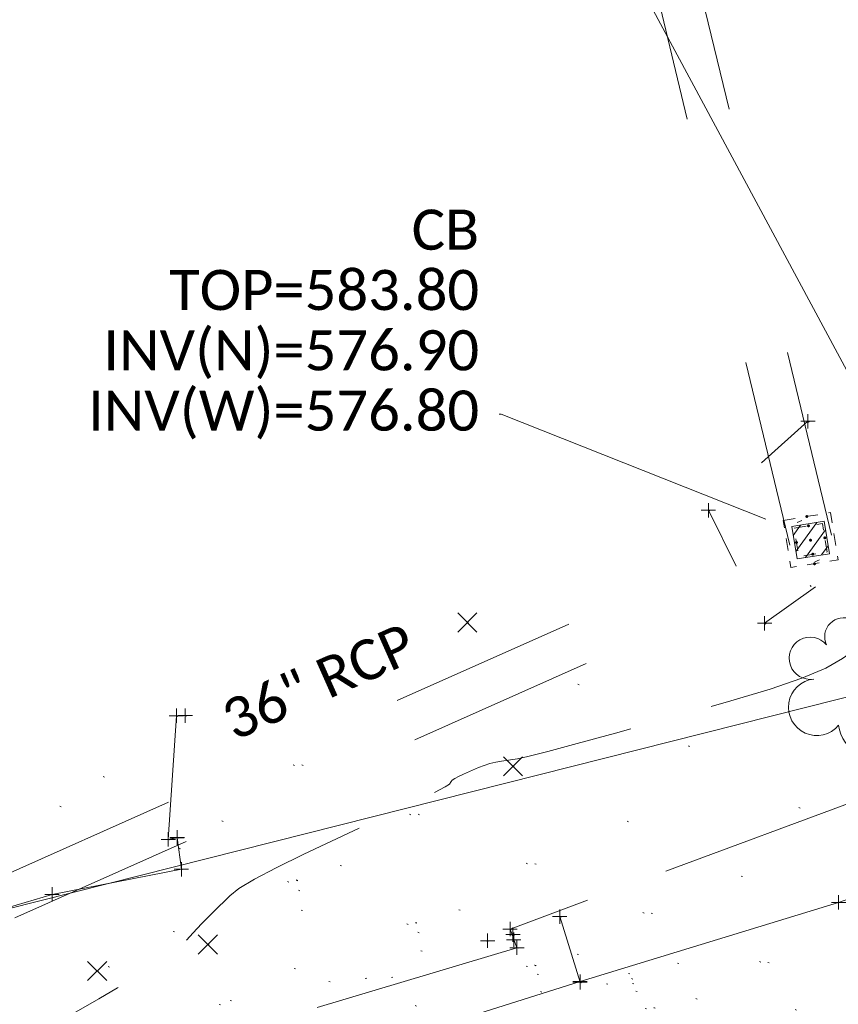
# Model space of a CAD drawing. Extents: x 413123 to 1465301, y 377724 to 504150.
# Tile 639 of 656: x 1463796 to 1463853, y 433999 to 434068. Entities that reach past the tile are written whole.
import ezdxf

# ---------------------------------------------------------------- set-up
doc = ezdxf.new("R2010")
doc.units = 0
doc.header["$MEASUREMENT"] = 0
for name, pattern in [('DGN Style 1', [8.732639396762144, 0.01453018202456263, -8.71810921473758]), ('DGN Style 2', [14.530182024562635, 8.71810921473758, -5.812072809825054]), ('DGN Style 3', [20.34225483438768, 14.53018202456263, -5.812072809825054]), ('DGN Style 4', [23.262821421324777, 11.62414561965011, -5.812072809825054, 0.01453018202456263, -5.812072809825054]), ('DGN Style 5', [10.171127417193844, 4.35905460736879, -5.812072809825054]), ('DGN Style 6', [27.636406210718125, 10.17112741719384, -5.812072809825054, 0.01453018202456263, -5.812072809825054, 0.01453018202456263, -5.812072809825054]), ('DGN Style 7', [29.06036404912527, 13.07716382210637, -5.812072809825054, 4.35905460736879, -5.812072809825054]), ('drainage01', [1.5999968, 0.8499983, -0.7499985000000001]), ('gasex', [0]), ('ohcombex', [0])]:
    doc.linetypes.add(name, pattern=pattern)
for name, color, linetype, lineweight in [('DR_X_Cells', 151, 'DGN Style 2', 0), ('DR_X_Cells (Construction)', 151, 'DGN Style 2', 0), ('DR_X_Storm_Sewer', 151, 'DGN Style 5', 0), ('DR_X_Text', 7, 'Continuous', 0), ('DT_X_Contour_Minor', 136, 'DGN Style 3', 0), ('DT_X_Terrain_Ground_Line', 92, 'DGN Style 3', 13), ('GK_Drainage_Nodes (Construction)', 7, 'Continuous', 53), ('PV_X_Curb', 120, 'DGN Style 1', 0), ('PV_X_EOP', 7, 'DGN Style 3', 0), ('RD_X_Concrete_Pad', 9, 'DGN Style 5', 0), ('SV_X_Random_Point (Construction)', 7, 'Continuous', 0), ('UT_X_Gas', 40, 'gasex', 0), ('UT_X_Overhead_Combined', 30, 'ohcombex', 0), ('VG_X_Cells', 3, 'Continuous', 0)]:
    doc.layers.add(name, color=color, linetype=linetype, lineweight=lineweight)
doc.layers.add('SV_Observation (Construction)', color=97, linetype='DGN Style 1', lineweight=0, transparency=0.9)
doc.layers.add('SV_X_Shot_Marker (Construction)', color=40, linetype='Continuous', lineweight=0, transparency=0.5)
doc.styles.add('X_Straight-Normal LS 0.50', font='calibril.ttf', dxfattribs={"height": 0.13999972})
doc.styles.add('X_Straight-Normal LS 0.50_0', font='calibril.ttf')
doc.dimstyles.new('X_Dec-0  Masked  Straight', dxfattribs={"dimtxt": 0.13999972, "dimasz": 0.13999972, "dimexe": 0.06999986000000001, "dimexo": 0.06999986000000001, "dimgap": 0.06999986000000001, "dimtad": 1, "dimdec": 0, "dimzin": 3, "dimdsep": 46, "dimtxsty": 'X_Straight-Normal LS 0.50_0', "dimcen": 0, "dimclrd": 7, "dimclre": 7, "dimaunit": 1, "dimadec": 4, "dimazin": 2, "dimtfac": 1, "dimtdec": 0, "dimtofl": 0, "dimtmove": 1, "dimatfit": 1, "dimfxl": 1, "dimtolj": 1, "dimtzin": 3, "dimlwd": 0, "dimlwe": 0, "dimarcsym": 0})

# ---------------------------------------------------------------- blocks, each defined once
blk = doc.blocks.new('SVPT_233')
at = {"layer": 'SV_X_Shot_Marker (Construction)', "transparency": 33554495}
for p, q in [((-0.02500000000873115, 0), (0.02499999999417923, 0)), ((0, 0.02499999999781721), (0, -0.02500000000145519))]:
    blk.add_line(p, q, dxfattribs=at)
blk.add_point((0, 0), dxfattribs=at)
blk = doc.blocks.new('SVPT_234')
at = {"layer": 'SV_X_Shot_Marker (Construction)', "transparency": 33554495}
for p, q in [((-0.02499999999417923, 0), (0.02499999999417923, 0)), ((0, 0.02500000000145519), (0, -0.02499999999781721))]:
    blk.add_line(p, q, dxfattribs=at)
blk.add_point((0, 0), dxfattribs=at)
blk = doc.blocks.new('SVPT_235')
at = {"layer": 'SV_X_Shot_Marker (Construction)', "transparency": 33554495}
for p, q in [((-0.02499999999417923, 3.637978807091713e-12), (0.02500000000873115, 3.637978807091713e-12)), ((0, 0.02500000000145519), (0, -0.02499999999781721))]:
    blk.add_line(p, q, dxfattribs=at)
blk.add_point((0, 3.637978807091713e-12), dxfattribs=at)
blk = doc.blocks.new('CB22B-X')
at = {"layer": 'DR_X_Cells', "color": 151, "linetype": 'Continuous', "lineweight": 0}
for p, q in [((-1.145831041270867, -0.6130853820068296), (0.6130853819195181, 1.145831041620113)), ((-1.145831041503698, 0.5182854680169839), (-0.5182854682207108, 1.145831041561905)), ((-0.5472058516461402, -1.145831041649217), (1.145831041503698, 0.5472058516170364)), ((0.584164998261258, -1.145831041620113), (1.145831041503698, -0.5841649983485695))]:
    blk.add_line(p, q, dxfattribs=at)
at = {"layer": 'DR_X_Cells', "color": 151, "linetype": 'drainage01', "lineweight": 0}
blk.add_3dface([(-1.666663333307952, 1.666663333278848), (1.666663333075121, 1.666663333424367), (1.666663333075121, -1.666663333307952), (-1.666663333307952, -1.666663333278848)], dxfattribs=at)
at = {"layer": 'DR_X_Cells', "color": 151, "linetype": 'Continuous', "lineweight": 0}
blk.add_3dface([(-1.145831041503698, 1.145831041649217), (1.145831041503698, 1.145831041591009), (1.145831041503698, -1.145831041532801), (-1.145831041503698, -1.145831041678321)], dxfattribs=at)
at = {"layer": 'DR_X_Cells (Construction)', "color": 20, "linetype": 'drainage01', "lineweight": 0}
blk.add_3dface([(-0.9999980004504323, 0.9999979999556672), (0.9999980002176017, 0.999997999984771), (0.999997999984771, -0.999997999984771), (-0.9999980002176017, -0.9999979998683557)], dxfattribs=at)
at = {"layer": 'GK_Drainage_Nodes (Construction)', "color": 21, "linetype": 'DGN Style 2', "lineweight": 53}
blk.add_point((0, 1.666663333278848), dxfattribs=at)
at = {"layer": 'GK_Drainage_Nodes (Construction)', "color": 61, "linetype": 'DGN Style 6', "lineweight": 53}
for p in [(0, 0.9999979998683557), (-0.9999980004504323, 0), (0.9999980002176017, 8.731149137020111e-11), (0, -0.9999979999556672)]:
    blk.add_point(p, dxfattribs=at)
at = {"layer": 'GK_Drainage_Nodes (Construction)', "color": 151, "linetype": 'DGN Style 7', "lineweight": 53}
blk.add_point((0, 0), dxfattribs=at)
at = {"layer": 'GK_Drainage_Nodes (Construction)', "color": 21, "linetype": 'DGN Style 5', "lineweight": 53}
blk.add_point((0, 0), dxfattribs=at)
at = {"layer": 'GK_Drainage_Nodes (Construction)', "color": 40, "linetype": 'DGN Style 4', "lineweight": 53}
blk.add_point((0, 0), dxfattribs=at)
at = {"layer": 'GK_Drainage_Nodes (Construction)', "color": 223, "linetype": 'DGN Style 1', "lineweight": 53}
blk.add_point((2.328306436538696e-10, -1.666663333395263), dxfattribs=at)
blk = doc.blocks.new('TREE_5')
at = {"layer": 'VG_X_Cells', "color": 3, "linetype": 'Continuous', "lineweight": 0}
blk.add_circle((1.455191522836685e-11, 3.637978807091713e-12), 0.012, dxfattribs=at)
for centre, radius, start, end in [((-0.04918672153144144, 0.1683766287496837), 0.0658384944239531, 354.0046972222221, 205.9741166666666), ((0.09130802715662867, 0.1414521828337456), 0.07764901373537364, 323.8299555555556, 165.0376027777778), ((-0.1654724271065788, 0.09320178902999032), 0.07353570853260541, 39.06254444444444, 279.5412388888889), ((0.1730121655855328, 0.001797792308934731), 0.09573570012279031, 259.1453111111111, 101.4596138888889), ((-0.1426726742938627, -0.0774328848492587), 0.0986882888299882, 96.17219444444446, 320.5737111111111), ((0.04731863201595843, -0.1302604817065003), 0.1141857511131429, 184.9475722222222, 19.45715277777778)]:
    blk.add_arc(centre, radius, start, end, dxfattribs=at)
blk = doc.blocks.new('SVPT_237')
at = {"layer": 'SV_X_Shot_Marker (Construction)', "transparency": 33554495}
for p, q in [((-0.02499999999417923, 3.637978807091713e-12), (0.02500000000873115, 3.637978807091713e-12)), ((0, 0.02500000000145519), (0, -0.02499999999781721))]:
    blk.add_line(p, q, dxfattribs=at)
blk.add_point((0, 3.637978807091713e-12), dxfattribs=at)
blk = doc.blocks.new('SVPT_238')
at = {"layer": 'SV_X_Shot_Marker (Construction)', "transparency": 33554495}
for p, q in [((-0.02500000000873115, 0), (0.02499999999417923, 0)), ((0, 0.02499999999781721), (0, -0.02500000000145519))]:
    blk.add_line(p, q, dxfattribs=at)
blk.add_point((0, 0), dxfattribs=at)
blk = doc.blocks.new('SVPT_239')
at = {"layer": 'SV_X_Shot_Marker (Construction)', "transparency": 33554495}
for p, q in [((-0.02499999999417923, 0), (0.02500000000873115, 0)), ((1.455191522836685e-11, 0.02500000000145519), (1.455191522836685e-11, -0.02499999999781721))]:
    blk.add_line(p, q, dxfattribs=at)
blk.add_point((1.455191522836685e-11, 0), dxfattribs=at)
blk = doc.blocks.new('SVPT_240')
at = {"layer": 'SV_X_Shot_Marker (Construction)', "transparency": 33554495}
for p, q in [((-0.02499999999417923, 3.637978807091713e-12), (0.02500000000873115, 3.637978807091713e-12)), ((0, 0.02500000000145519), (0, -0.02499999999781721))]:
    blk.add_line(p, q, dxfattribs=at)
blk.add_point((0, 3.637978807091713e-12), dxfattribs=at)
blk = doc.blocks.new('SVPT_241')
at = {"layer": 'SV_X_Shot_Marker (Construction)', "transparency": 33554495}
for p, q in [((-0.02499999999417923, 0), (0.02500000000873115, 0)), ((0, 0.02500000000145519), (0, -0.02499999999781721))]:
    blk.add_line(p, q, dxfattribs=at)
blk.add_point((0, 0), dxfattribs=at)
blk = doc.blocks.new('SVPT_242')
at = {"layer": 'SV_X_Shot_Marker (Construction)', "transparency": 33554495}
for p, q in [((-0.02500000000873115, 0), (0.02499999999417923, 0)), ((0, 0.02499999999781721), (0, -0.02500000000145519))]:
    blk.add_line(p, q, dxfattribs=at)
blk.add_point((0, 0), dxfattribs=at)
blk = doc.blocks.new('SVPT_243')
at = {"layer": 'SV_X_Shot_Marker (Construction)', "transparency": 33554495}
for p, q in [((-0.02499999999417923, 0), (0.02499999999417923, 0)), ((0, 0.02499999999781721), (0, -0.02500000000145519))]:
    blk.add_line(p, q, dxfattribs=at)
blk.add_point((0, 0), dxfattribs=at)
blk = doc.blocks.new('SVPT_244')
at = {"layer": 'SV_X_Shot_Marker (Construction)', "transparency": 33554495}
for p, q in [((-0.02499999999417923, 0), (0.02500000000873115, 0)), ((0, 0.02500000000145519), (0, -0.02499999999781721))]:
    blk.add_line(p, q, dxfattribs=at)
blk.add_point((0, 0), dxfattribs=at)
blk = doc.blocks.new('SVPT_245')
at = {"layer": 'SV_X_Shot_Marker (Construction)', "transparency": 33554495}
for p, q in [((-0.02500000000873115, 0), (0.02499999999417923, 0)), ((0, 0.02499999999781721), (0, -0.02500000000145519))]:
    blk.add_line(p, q, dxfattribs=at)
blk.add_point((0, 0), dxfattribs=at)
blk = doc.blocks.new('X_58')
at = {"layer": 'SV_X_Random_Point (Construction)', "color": 7, "linetype": 'Continuous', "lineweight": 0, "transparency": 33554559}
for p, q in [((-0.03333333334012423, -0.03337499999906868), (0.03333333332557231, 0.03337499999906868)), ((-0.03333333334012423, 0.03337499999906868), (0.03333333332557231, -0.03337499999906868))]:
    blk.add_line(p, q, dxfattribs=at)
blk = doc.blocks.new('X_59')
at = {"layer": 'SV_X_Random_Point (Construction)', "color": 7, "linetype": 'Continuous', "lineweight": 0, "transparency": 33554559}
for p, q in [((-0.03333333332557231, -0.03337499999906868), (0.03333333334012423, 0.03337500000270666)), ((-0.03333333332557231, 0.03337500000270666), (0.03333333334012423, -0.03337499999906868))]:
    blk.add_line(p, q, dxfattribs=at)
blk = doc.blocks.new('SVPT_246')
at = {"layer": 'SV_X_Shot_Marker (Construction)', "transparency": 33554495}
for p, q in [((-0.02499999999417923, 0), (0.02500000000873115, 0)), ((0, 0.02499999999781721), (0, -0.02500000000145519))]:
    blk.add_line(p, q, dxfattribs=at)
blk.add_point((0, 0), dxfattribs=at)
blk = doc.blocks.new('SVPT_247')
at = {"layer": 'SV_X_Shot_Marker (Construction)', "transparency": 33554495}
for p, q in [((-0.02499999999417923, 0), (0.02500000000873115, 0)), ((0, 0.02500000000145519), (0, -0.02499999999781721))]:
    blk.add_line(p, q, dxfattribs=at)
blk.add_point((0, 0), dxfattribs=at)
blk = doc.blocks.new('SVPT_248')
at = {"layer": 'SV_X_Shot_Marker (Construction)', "transparency": 33554495}
for p, q in [((-0.02499999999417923, 0), (0.02500000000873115, 0)), ((1.455191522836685e-11, 0.02500000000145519), (1.455191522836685e-11, -0.02499999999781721))]:
    blk.add_line(p, q, dxfattribs=at)
blk.add_point((1.455191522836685e-11, 0), dxfattribs=at)
blk = doc.blocks.new('SVPT_249')
at = {"layer": 'SV_X_Shot_Marker (Construction)', "transparency": 33554495}
for p, q in [((-0.02500000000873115, 0), (0.02499999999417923, 0)), ((0, 0.02500000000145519), (0, -0.02499999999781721))]:
    blk.add_line(p, q, dxfattribs=at)
blk.add_point((0, 0), dxfattribs=at)
blk = doc.blocks.new('SVPT_250')
at = {"layer": 'SV_X_Shot_Marker (Construction)', "transparency": 33554495}
for p, q in [((-0.02500000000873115, 0), (0.02499999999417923, 0)), ((0, 0.02500000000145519), (0, -0.02499999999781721))]:
    blk.add_line(p, q, dxfattribs=at)
blk.add_point((0, 0), dxfattribs=at)
blk = doc.blocks.new('SVPT_251')
at = {"layer": 'SV_X_Shot_Marker (Construction)', "transparency": 33554495}
for p, q in [((-0.02499999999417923, 0), (0.02500000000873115, 0)), ((0, 0.02500000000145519), (0, -0.02500000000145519))]:
    blk.add_line(p, q, dxfattribs=at)
blk.add_point((0, 0), dxfattribs=at)
blk = doc.blocks.new('X_60')
at = {"layer": 'SV_X_Random_Point (Construction)', "color": 7, "linetype": 'Continuous', "lineweight": 0, "transparency": 33554559}
for p, q in [((-0.03333333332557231, -0.03337499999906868), (0.03333333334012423, 0.03337500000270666)), ((-0.03333333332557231, 0.03337500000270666), (0.03333333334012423, -0.03337499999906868))]:
    blk.add_line(p, q, dxfattribs=at)
blk = doc.blocks.new('X_61')
at = {"layer": 'SV_X_Random_Point (Construction)', "color": 7, "linetype": 'Continuous', "lineweight": 0, "transparency": 33554559}
for p, q in [((-0.03333333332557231, -0.03337500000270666), (0.03333333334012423, 0.03337499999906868)), ((-0.03333333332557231, 0.03337499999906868), (0.03333333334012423, -0.03337500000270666))]:
    blk.add_line(p, q, dxfattribs=at)
blk = doc.blocks.new('SVPT_256')
at = {"layer": 'SV_X_Shot_Marker (Construction)', "transparency": 33554495}
for p, q in [((-0.02499999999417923, 0), (0.02500000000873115, 0)), ((0, 0.02500000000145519), (0, -0.02500000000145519))]:
    blk.add_line(p, q, dxfattribs=at)
blk.add_point((0, 0), dxfattribs=at)
blk = doc.blocks.new('*U5554', base_point=(1463158.719041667, 433438.2508333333, 579.5851666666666))
at = {"layer": 'DT_X_Contour_Minor', "elevation": 584.0000000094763, "flags": 128}
blk.add_lwpolyline([(1463865.195179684, 434041.5343883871), (1463865.143049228, 434041.5087236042), (1463865.12076383, 434041.4547983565), (1463865.076249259, 434041.304021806), (1463865.009505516, 434041.0563939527), (1463864.9205326, 434040.7119147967), (1463864.653632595, 434039.6641686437), (1463864.565456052, 434039.3168963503), (1463864.501101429, 434039.0608890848), (1463864.460568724, 434038.8961468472), (1463864.443857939, 434038.8226696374), (1463864.431058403, 434038.7484171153), (1463864.426624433, 434038.7220102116), (1463864.422922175, 434038.6984788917), (1463864.41995163, 434038.6778231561), (1463864.417712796, 434038.6600430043), (1463864.412718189, 434038.616463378), (1463864.410882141, 434038.6009690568), (1463864.409119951, 434038.5871708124), (1463864.407431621, 434038.5750686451), (1463864.405817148, 434038.5646625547), (1463864.401610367, 434038.5391744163), (1463864.40274813, 434038.3881457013), (1463864.409316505, 434037.9541756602), (1463864.421315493, 434037.237264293), (1463864.438745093, 434036.2374115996), (1463864.492464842, 434033.1938826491), (1463864.506398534, 434032.17375251), (1463864.5079098, 434031.396008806), (1463864.49699864, 434030.8606515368), (1463864.473665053, 434030.5676807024), (1463864.39487892, 434030.1096070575), (1463864.23092727, 434029.890083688), (1463863.798161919, 434029.5750688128), (1463863.096582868, 434029.164562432), (1463862.126190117, 434028.6585645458), (1463859.180057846, 434027.1819148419), (1463858.102794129, 434026.6182755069), (1463857.080602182, 434026.0348447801), (1463856.113482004, 434025.4316226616), (1463855.201433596, 434024.8086091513), (1463852.842733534, 434023.1208512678), (1463851.692778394, 434022.4622398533), (1463850.011938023, 434021.7522240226), (1463847.800212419, 434020.9908037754), (1463845.057601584, 434020.1779791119), (1463837.036125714, 434017.9419074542), (1463834.352443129, 434017.2008507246), (1463832.317502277, 434016.6547342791), (1463830.931303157, 434016.3035581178), (1463830.193845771, 434016.1473222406), (1463829.092281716, 434015.9906136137), (1463828.681752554, 434015.9176482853), (1463828.276338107, 434015.8162837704), (1463827.876038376, 434015.6865200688), (1463827.48085336, 434015.5283571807), (1463826.433846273, 434015.0687238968), (1463826.085209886, 434014.9085111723), (1463825.824556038, 434014.7725979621), (1463825.651884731, 434014.6609842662), (1463825.567195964, 434014.5736700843), (1463825.458669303, 434014.3732316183), (1463825.153584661, 434014.1807541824), (1463824.319725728, 434013.7536507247), (1463822.957092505, 434013.0919212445), (1463821.065684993, 434012.1955657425), (1463815.316899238, 434009.4924497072), (1463813.376625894, 434008.551594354), (1463811.867395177, 434007.7563653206), (1463810.789207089, 434007.106762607), (1463810.142061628, 434006.6027862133), (1463808.991063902, 434005.4530175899), (1463808.580187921, 434005.0396268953), (1463808.210808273, 434004.6617812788), (1463807.882924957, 434004.3194807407), (1463807.596537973, 434004.0127252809), (1463806.888167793, 434003.2421041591), (1463806.571413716, 434002.9373183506), (1463806.152429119, 434002.6009267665), (1463805.631214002, 434002.2329294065), (1463805.007768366, 434001.8333262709), (1463803.208939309, 434000.725576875), (1463802.322884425, 434000.191847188), (1463801.013841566, 433999.4214701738), (1463799.281810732, 433998.4144458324), (1463797.126791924, 433997.1707741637), (1463786.083065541, 433990.8147959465), (1463797.329477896, 433993.7596409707), (1463799.46125874, 433994.3178540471), (1463801.036710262, 433994.7304168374), (1463802.055832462, 433994.9973293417), (1463802.518625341, 433995.1185915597), (1463803.380223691, 433995.3446312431), (1463803.083286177, 433995.0154422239), (1463803.026627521, 433994.9530576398), (1463802.983910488, 433994.9069848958), (1463802.955135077, 433994.8772239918), (1463802.940301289, 433994.8637749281), (1463802.903607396, 433994.8390735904)], dxfattribs=at)

msp = doc.modelspace()

# ---------------------------------------------------------------- linework, layer by layer
at = {"layer": 'DR_X_Storm_Sewer', "ltscale": 3}
for p, q in [((1463852.089751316, 434031.7308386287, 583.8007447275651), (1463834.996819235, 434102.7333433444, 583.8007447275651)), ((1463849.173077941, 434031.0286873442, 583.8007447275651), (1463832.08014586, 434102.0311920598, 583.8007447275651)), ((1463766.05770972, 433995.4077945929), (1463850.02186439, 434032.7503280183)), ((1463767.276810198, 433992.6666645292), (1463851.240964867, 434030.0091979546))]:
    msp.add_line(p, q, dxfattribs=at)
at = {"layer": 'PV_X_Curb', "extrusion": (0.003480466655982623, 0.05358370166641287, 0.9985572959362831), "elevation": 28933.5441284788, "flags": 128}
msp.add_lwpolyline([(-1432596.953390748, -527193.3688881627), (-1432596.953390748, -527184.8474379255)], dxfattribs=at)
at = {"layer": 'PV_X_Curb'}
for points in [[(1463829.886692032, 434003.9037799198, 584.5013723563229), (1463828.116949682, 434003.4658258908, 584.8911342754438), (1463804.294050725, 433996.1296930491, 584.4895301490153), (1463774.955436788, 433987.5671846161, 583.7008778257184), (1463772.143502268, 433986.649182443, 583.4462031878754), (1463762.567973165, 433983.9085247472, 583.270373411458), (1463736.177527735, 433976.7521631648, 582.7715681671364), (1463708.775460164, 433970.0472574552, 582.3070550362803), (1463674.124683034, 433963.6857567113, 581.9040436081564), (1463660.377632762, 433961.3796068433, 581.6079163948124), (1463658.364222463, 433960.830950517, 581.2051272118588), (1463658.305196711, 433960.7566228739, 581.1719598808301)], [(1463829.942764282, 434003.541921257, 584.4753839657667), (1463804.219771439, 433995.5892662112, 584.022773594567), (1463775.03955839, 433987.0864734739, 583.2312306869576), (1463771.908678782, 433986.1389332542, 583.2127682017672)]]:
    msp.add_polyline3d(points, dxfattribs=at)
at = {"layer": 'PV_X_EOP'}
for points in [[(1463877.194542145, 434043.4306503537, 585.3824068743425), (1463879.105425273, 434034.4535675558, 585.7407478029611), (1463876.176653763, 434021.0919515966, 585.6783576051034), (1463854.154965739, 434013.3670748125, 585.0301299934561), (1463829.678507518, 434004.2860454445, 584.4889731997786), (1463830.161738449, 434002.9794645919, 584.5300373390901), (1463804.262136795, 433995.238728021, 584.0359679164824), (1463775.109667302, 433986.6626062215, 583.2641382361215), (1463771.905391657, 433986.1454096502, 583.2161563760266), (1463762.719417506, 433983.4730614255, 582.9584982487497), (1463736.258747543, 433976.3677306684, 582.4031630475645), (1463708.928051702, 433969.5500022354, 581.9694168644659)], [(1463806.42991539, 434019.1389146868, 583.2932539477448), (1463805.858985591, 434010.5306385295, 583.717356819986), (1463806.472411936, 434010.6487971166, 583.7575490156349), (1463806.772075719, 434008.4544928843, 583.7795430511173), (1463797.768353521, 434006.6924968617, 583.7273148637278), (1463771.794378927, 433998.9801600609, 583.2680252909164), (1463759.689694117, 433995.1908843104, 583.0380756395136), (1463748.156157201, 434002.3869704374, 582.3652477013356)]]:
    msp.add_polyline3d(points, dxfattribs=at)
at = {"layer": 'RD_X_Concrete_Pad'}
msp.add_polyline3d([(1463858.842406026, 434033.7902645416, 583.2213523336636), (1463858.292478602, 434040.4435529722, 583.2047626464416), (1463850.447081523, 434039.6590134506, 583.1719906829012), (1463843.505091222, 434033.4601504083, 583.1524679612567), (1463847.422223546, 434025.5919700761, 583.2246043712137)], close=True, dxfattribs=at)
at = {"layer": 'SV_Observation (Construction)', "transparency": 33554434}
for p in [(1463581.994153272, 434088.8444010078, 576.9063718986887), (1463850.447081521, 434039.6590134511, 583.1719906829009), (1463843.505091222, 434033.460150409, 583.1524679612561), (1463850.631414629, 434031.3797629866, 583.8007447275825), (1463826.711206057, 434025.6430750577, 583.5137703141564), (1463847.422223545, 434025.5919700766, 583.2246043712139), (1463806.429915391, 434019.1389146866, 583.2932539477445), (1463807.042638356, 434019.1593954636, 583.3009018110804), (1463793.076437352, 434018.0020492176, 583.1018269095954), (1463829.88912236, 434015.621769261, 584.0534618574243), (1463767.689735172, 434011.1022882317, 582.6785577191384), (1463805.858985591, 434010.5306385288, 583.7173568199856), (1463806.472411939, 434010.6487971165, 583.757549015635), (1463806.491098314, 434010.6681326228, 583.7584748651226), (1463806.772075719, 434008.4544928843, 583.7795430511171), (1463797.768353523, 434006.6924968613, 583.7273148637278), (1463833.150043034, 434005.1542783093, 584.5701591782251), (1463829.678507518, 434004.2860454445, 584.4889731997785), (1463829.88669203, 434003.9037799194, 584.5013723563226), (1463829.94276428, 434003.5419212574, 584.475383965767), (1463808.614657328, 434003.2032126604, 584.0791653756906), (1463828.116949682, 434003.4658258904, 584.8911342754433), (1463830.161738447, 434002.9794645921, 584.5300373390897), (1463800.91013969, 434001.3636484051, 583.8090175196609), (1463834.560296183, 434000.6198269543, 584.891749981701), (1463834.560473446, 434000.5748080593, 584.8924027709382)]:
    msp.add_line(p, (1463937.079700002, 433964.0654300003, 587.75), dxfattribs=at)
at = {"layer": 'UT_X_Gas', "extrusion": (-0.01975003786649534, 0.06412561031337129, 0.9977463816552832), "elevation": -496.6619851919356, "flags": 128}
msp.add_lwpolyline([(-1526731.453216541, 16102.31522213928), (-1526731.453216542, 16097.5126496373)], dxfattribs=at)
at = {"layer": 'UT_X_Gas'}
msp.add_polyline3d([(1463305.345800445, 433905.0116010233, 576.4973363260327), (1463316.423702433, 433906.8159589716, 576.6056151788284), (1463379.293553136, 433917.2509070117, 577.1441196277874), (1463411.985598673, 433922.5421323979, 577.6508210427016), (1463411.898938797, 433922.4251520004, 577.6312390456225), (1463460.999336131, 433930.8866956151, 578.5956461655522), (1463489.642017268, 433935.3339957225, 579.0146661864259), (1463531.140145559, 433942.3919759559, 579.8321382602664), (1463609.136286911, 433954.8857893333, 580.4905701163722), (1463646.98795254, 433961.1461537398, 581.0271593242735), (1463739.364148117, 433976.5450480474, 582.4689959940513), (1463764.818260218, 433982.0112402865, 583.0966498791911), (1463775.406811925, 433984.1990027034, 583.4028602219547), (1463805.796784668, 433991.5587027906, 584.2986364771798), (1463834.560296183, 434000.6198269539, 584.8917499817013), (1463852.576016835, 434006.143099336, 585.334967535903), (1463918.761077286, 434029.3961439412, 587.1939564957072), (1463939.805818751, 433956.4582461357, 587.6131706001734), (1463944.009710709, 433939.6665144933, 587.137914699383), (1463952.985601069, 433910.5285784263, 586.7915121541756)], dxfattribs=at)
at = {"layer": 'UT_X_Overhead_Combined', "extrusion": (-0.01607270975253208, 0.02988709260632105, 0.9994240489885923), "elevation": -9972.39177098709, "flags": 128}
msp.add_lwpolyline([(-1494824.576807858, 310752.5039941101), (-1494824.576807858, 310924.7611998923)], dxfattribs=at)
at = {"layer": 'UT_X_Overhead_Combined'}
msp.add_polyline3d([(1463302.898530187, 433915.9871018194, 576.4588291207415), (1463428.260023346, 433938.1556889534, 578.2671838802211), (1463571.946097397, 433963.4614838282, 585.9190472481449), (1463748.300877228, 433993.9790076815, 583.3749200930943), (1463864.076004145, 434023.1918622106, 584.5279986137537), (1463966.567777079, 434063.3611942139, 585.7734589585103)], dxfattribs=at)

# ---------------------------------------------------------------- block references
at = {"layer": 'DR_X_Cells', "color": 151, "linetype": 'Continuous', "lineweight": 0, "rotation": 9.251083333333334}
msp.add_blockref('CB22B-X', (1463850.631414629, 434031.3797629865, 583.8007447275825), dxfattribs=at)
at = {"layer": 'DT_X_Terrain_Ground_Line'}
msp.add_blockref('*U5554', (1463158.719041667, 433438.2508333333, 579.5851666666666), dxfattribs=at)
at = {"layer": 'SV_X_Random_Point (Construction)', "color": 7, "linetype": 'Continuous', "lineweight": 0, "transparency": 33554559, "xscale": 20, "yscale": 20, "zscale": 20}
for name, p in [('X_59', (1463826.711206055, 434025.6430750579, 583.513770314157)), ('X_58', (1463829.88912236, 434015.6217692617, 584.0534618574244)), ('X_60', (1463808.614657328, 434003.2032126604, 584.0791653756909)), ('X_61', (1463800.910139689, 434001.3636484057, 583.8090175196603))]:
    msp.add_blockref(name, p, dxfattribs=at)
at = {"layer": 'SV_X_Shot_Marker (Construction)', "transparency": 33554495, "xscale": 20, "yscale": 20, "zscale": 20}
for name, p in [('SVPT_233', (1463850.447081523, 434039.6590134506, 583.1719906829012)), ('SVPT_234', (1463843.505091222, 434033.4601504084, 583.1524679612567)), ('SVPT_235', (1463847.422223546, 434025.5919700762, 583.2246043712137)), ('SVPT_247', (1463806.42991539, 434019.1389146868, 583.2932539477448)), ('SVPT_246', (1463807.042638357, 434019.1593954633, 583.3009018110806)), ('SVPT_249', (1463806.472411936, 434010.6487971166, 583.7575490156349)), ('SVPT_250', (1463806.491098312, 434010.668132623, 583.7584748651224)), ('SVPT_248', (1463805.858985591, 434010.5306385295, 583.717356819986)), ('SVPT_251', (1463806.772075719, 434008.4544928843, 583.7795430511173)), ('SVPT_256', (1463797.768353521, 434006.6924968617, 583.7273148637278)), ('SVPT_237', (1463852.576016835, 434006.143099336, 585.334967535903)), ('SVPT_245', (1463833.150043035, 434005.1542783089, 584.5701591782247)), ('SVPT_238', (1463829.678507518, 434004.2860454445, 584.4889731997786)), ('SVPT_241', (1463829.886692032, 434003.9037799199, 584.5013723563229)), ('SVPT_242', (1463828.116949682, 434003.4658258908, 584.8911342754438)), ('SVPT_240', (1463829.942764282, 434003.541921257, 584.4753839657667)), ('SVPT_239', (1463830.161738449, 434002.9794645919, 584.5300373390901)), ('SVPT_243', (1463834.560296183, 434000.6198269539, 584.8917499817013)), ('SVPT_244', (1463834.560473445, 434000.5748080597, 584.8924027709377))]:
    msp.add_blockref(name, p, dxfattribs=at)
at = {"layer": 'VG_X_Cells', "color": 3, "linetype": 'Continuous', "lineweight": 0, "xscale": 20, "yscale": 20, "zscale": 20}
msp.add_blockref('TREE_5', (1463853.912880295, 434021.2865830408, 585.2616246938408), dxfattribs=at)

# ---------------------------------------------------------------- texts
at = {"layer": 'DR_X_Text', "linetype": 'Continuous', "style": 'X_Straight-Normal LS 0.50'}
msp.add_text('36" RCP', height=2.7999944, rotation=23.97680787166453, dxfattribs=at).set_placement((1463810.46796224, 434017.3745763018))
at = {"layer": 'DR_X_Text', "insert": (1463827.527620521, 434054.4033918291), "char_height": 2.7999944, "attachment_point": 3, "line_spacing_factor": 0.8999999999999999, "style": 'X_Straight-Normal LS 0.50'}
msp.add_mtext('CB\\PTOP=583.80\\PINV(N)=576.90\\PINV(W)=576.80', dxfattribs=at)

# ---------------------------------------------------------------- leaders
at = {"layer": 'DR_X_Text', "color": 7, "linetype": 'Continuous', "lineweight": 0, "annotation_type": 0, "has_hookline": 1, "hookline_direction": 1, "text_width": 26.7356388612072}
msp.add_leader([(1463847.514473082, 434032.8368156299), (1463829.067617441, 434040.1615423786), (1463828.927617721, 434040.1615423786)], dimstyle='X_Dec-0  Masked  Straight', override={"dimscale": 0, "dimtxt": 0.13999972, "dimasz": 0.13999972, "dimtad": 0}, dxfattribs=at)

doc.saveas('drawing.dxf')
